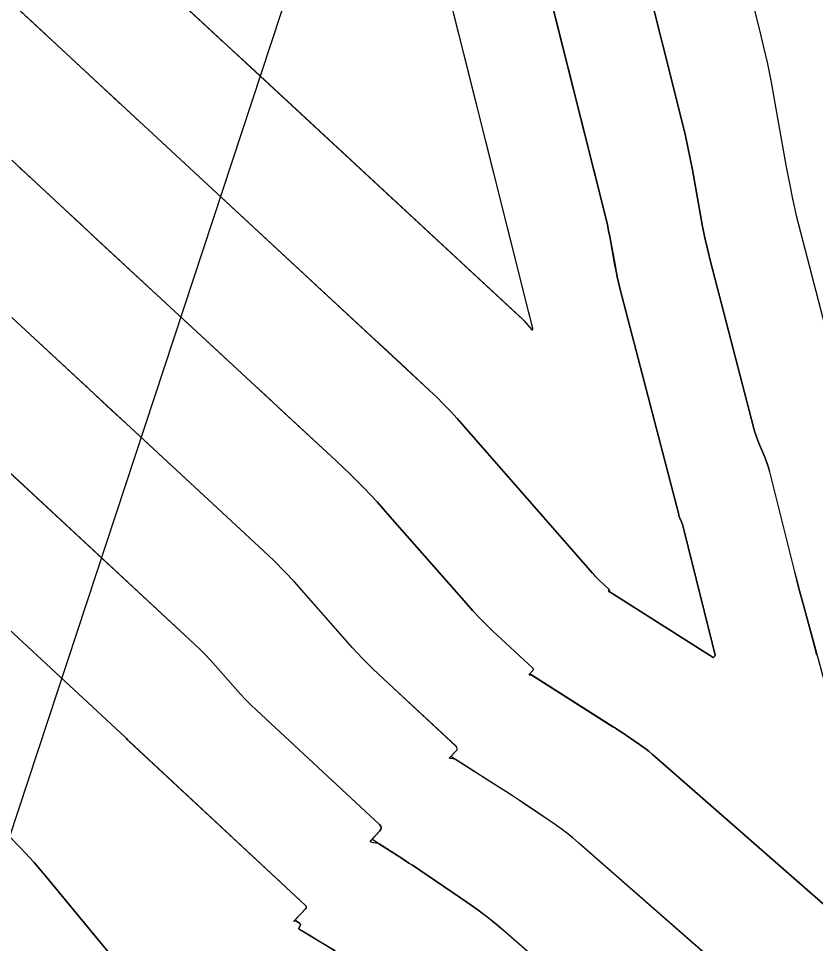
# Model space of a CAD drawing. Extents: x 954385 to 988206, y 1868364 to 1924553.
# Drawn here: x 955667.77 to 955688.5, y 1923149.51 to 1923173.58 of the extents above; entities that cross this region are included whole.
import ezdxf

# ---------------------------------------------------------------- set-up
doc = ezdxf.new("R2010")
doc.units = 0
for name, color, linetype in [('1', 7, 'Continuous'), ('Ex_Major Contours', 7, 'Continuous'), ('Ex_Minor Contours', 7, 'Continuous'), ('Slopes', 7, 'Continuous')]:
    doc.layers.add(name, color=color, linetype=linetype)

msp = doc.modelspace()

# ---------------------------------------------------------------- linework, layer by layer
at = {"layer": '1'}
for points in [[(955631.966, 1923185.044), (955638.162, 1923179.337), (955638.541, 1923178.988), (955640.645, 1923177.051), (955649.075, 1923169.286), (955649.293, 1923169.086), (955649.51, 1923168.886), (955649.728, 1923168.686), (955649.945, 1923168.486), (955652.72, 1923165.934), (955652.925, 1923165.745), (955653.13, 1923165.557), (955653.336, 1923165.368), (955653.541, 1923165.179), (955660.345, 1923158.923), (955660.789, 1923158.516), (955667.102, 1923152.711), (955667.472, 1923152.359), (955667.83, 1923151.994), (955668.175, 1923151.617), (955668.507, 1923151.228), (955670.179, 1923149.198)], [(955684.381, 1923183.884), (955687.043, 1923173.271), (955687.148, 1923172.837), (955687.245, 1923172.402), (955687.334, 1923171.964), (955687.416, 1923171.525), (955687.726, 1923169.766), (955687.808, 1923169.327), (955687.899, 1923168.89), (955687.998, 1923168.455), (955688.106, 1923168.022), (955688.852, 1923165.146)], [(955682.435, 1923181.222), (955685.046, 1923170.813), (955685.116, 1923170.522), (955685.181, 1923170.23), (955685.241, 1923169.936), (955685.296, 1923169.642), (955685.504, 1923168.462), (955685.559, 1923168.168), (955685.62, 1923167.875), (955685.687, 1923167.583), (955685.759, 1923167.293), (955686.895, 1923162.91), (955686.922, 1923162.814), (955686.953, 1923162.719), (955686.986, 1923162.625), (955687.023, 1923162.532), (955687.179, 1923162.164), (955687.216, 1923162.072), (955687.249, 1923161.978), (955687.279, 1923161.883), (955687.305, 1923161.786), (955687.955, 1923159.18), (955688.01, 1923158.963), (955688.066, 1923158.746), (955688.124, 1923158.529), (955688.182, 1923158.312), (955690.237, 1923150.774)], [(955666.515, 1923179.073), (955673.572, 1923172.529), (955680.892, 1923165.74), (955680.899, 1923165.734), (955680.905, 1923165.728), (955680.911, 1923165.722), (955680.917, 1923165.715), (955681.122, 1923165.48), (955681.125, 1923165.478), (955681.128, 1923165.477), (955681.131, 1923165.478), (955681.134, 1923165.48), (955681.146, 1923165.493), (955681.148, 1923165.496), (955681.15, 1923165.5), (955681.15, 1923165.504), (955681.15, 1923165.508), (955681.065, 1923165.834), (955681.063, 1923165.844), (955681.061, 1923165.854), (955681.057, 1923165.875), (955681.055, 1923165.886), (955681.053, 1923165.896), (955678.235, 1923177.13)], [(955680.409, 1923178.881), (955683.049, 1923168.355), (955683.085, 1923168.206), (955683.118, 1923168.058), (955683.149, 1923167.909), (955683.176, 1923167.759), (955683.283, 1923167.158), (955683.311, 1923167.009), (955683.341, 1923166.859), (955683.375, 1923166.711), (955683.412, 1923166.563), (955684.939, 1923160.673), (955684.946, 1923160.649), (955684.954, 1923160.625), (955684.963, 1923160.601), (955684.972, 1923160.577), (955685.012, 1923160.483), (955685.021, 1923160.46), (955685.03, 1923160.436), (955685.037, 1923160.412), (955685.044, 1923160.387), (955685.885, 1923157.016), (955685.886, 1923157.01), (955685.885, 1923157.003), (955685.883, 1923156.997), (955685.878, 1923156.992), (955685.842, 1923156.953), (955685.839, 1923156.952), (955685.837, 1923156.953), (955683.134, 1923158.67), (955683.117, 1923158.681), (955683.115, 1923158.681), (955683.111, 1923158.677), (955683.135, 1923158.703), (955683.138, 1923158.708), (955683.139, 1923158.713), (955683.138, 1923158.717), (955683.135, 1923158.722), (955682.87, 1923158.967), (955682.825, 1923159.01), (955682.781, 1923159.054), (955682.739, 1923159.1), (955682.697, 1923159.146), (955679.174, 1923163.17), (955679.003, 1923163.361), (955678.827, 1923163.546), (955678.647, 1923163.727), (955678.462, 1923163.903), (955671.623, 1923170.246), (955666.402, 1923175.088)], [(955689.182, 1923150.115), (955684.25, 1923154.437), (955684.171, 1923154.505), (955684.09, 1923154.569), (955684.007, 1923154.631), (955683.922, 1923154.691), (955683.578, 1923154.924), (955683.492, 1923154.982), (955683.406, 1923155.039), (955683.319, 1923155.096), (955683.231, 1923155.152), (955681.14, 1923156.481), (955681.11, 1923156.5), (955681.073, 1923156.523), (955681.07, 1923156.525), (955681.066, 1923156.525), (955681.063, 1923156.524), (955681.059, 1923156.522), (955681.044, 1923156.505), (955681.047, 1923156.509), (955681.144, 1923156.613), (955681.156, 1923156.632), (955681.16, 1923156.65), (955681.155, 1923156.667), (955681.141, 1923156.685), (955680.101, 1923157.651), (955679.924, 1923157.82), (955679.752, 1923157.994), (955679.584, 1923158.171), (955679.42, 1923158.354), (955677.431, 1923160.626), (955677.095, 1923161), (955676.75, 1923161.364), (955676.395, 1923161.719), (955676.032, 1923162.066), (955669.611, 1923168.021), (955667.594, 1923169.891)], [(955695.124, 1923140.921), (955682.345, 1923152.122), (955682.183, 1923152.259), (955682.018, 1923152.391), (955681.848, 1923152.518), (955681.675, 1923152.639), (955680.973, 1923153.116), (955680.797, 1923153.234), (955680.62, 1923153.351), (955680.442, 1923153.467), (955680.264, 1923153.581), (955679.145, 1923154.292), (955679.106, 1923154.316), (955679.029, 1923154.366), (955679.023, 1923154.369), (955679.017, 1923154.369), (955679.011, 1923154.367), (955679.005, 1923154.363), (955678.979, 1923154.336), (955678.983, 1923154.341), (955679.152, 1923154.523), (955679.174, 1923154.555), (955679.181, 1923154.587), (955679.172, 1923154.618), (955679.147, 1923154.648), (955677.264, 1923156.399), (955676.989, 1923156.662), (955676.72, 1923156.931), (955676.459, 1923157.208), (955676.205, 1923157.491), (955675.202, 1923158.636), (955674.947, 1923158.919), (955674.686, 1923159.195), (955674.418, 1923159.465), (955674.142, 1923159.727), (955667.598, 1923165.795)], [(955694.654, 1923137.348), (955680.439, 1923149.806), (955680.195, 1923150.013), (955679.945, 1923150.213), (955679.689, 1923150.404), (955679.427, 1923150.588), (955678.014, 1923151.546), (955677.925, 1923151.606), (955677.836, 1923151.665), (955677.746, 1923151.724), (955677.656, 1923151.782), (955677.15, 1923152.103), (955677.114, 1923152.126), (955677.077, 1923152.15), (955676.985, 1923152.208), (955676.976, 1923152.213), (955676.967, 1923152.213), (955676.959, 1923152.211), (955676.951, 1923152.204), (955676.92, 1923152.172), (955676.912, 1923152.164), (955676.919, 1923152.173), (955677.161, 1923152.433), (955677.192, 1923152.479), (955677.202, 1923152.524), (955677.189, 1923152.568), (955677.154, 1923152.611), (955673.958, 1923155.582), (955673.816, 1923155.718), (955673.677, 1923155.858), (955673.542, 1923156), (955673.41, 1923156.147), (955672.891, 1923156.74), (955672.76, 1923156.886), (955672.625, 1923157.029), (955672.486, 1923157.168), (955672.343, 1923157.304), (955665.485, 1923163.664)], [(955663.283, 1923161.615), (955670.544, 1923154.881), (955670.554, 1923154.872), (955670.563, 1923154.863), (955670.572, 1923154.853), (955670.581, 1923154.843), (955670.616, 1923154.803), (955670.625, 1923154.793), (955670.634, 1923154.784), (955670.643, 1923154.774), (955670.653, 1923154.765), (955675.229, 1923150.511), (955675.248, 1923150.487), (955675.255, 1923150.462), (955675.25, 1923150.437), (955675.232, 1923150.411), (955675.13, 1923150.301), (955675.089, 1923150.257), (955675.047, 1923150.212), (955674.933, 1923150.089), (955674.928, 1923150.084), (955674.933, 1923150.089), (955674.954, 1923150.109), (955674.959, 1923150.113), (955674.965, 1923150.115), (955674.97, 1923150.114), (955674.976, 1923150.111), (955675.083, 1923150.034), (955675.094, 1923150.024), (955675.1, 1923150.012), (955675.101, 1923149.999), (955675.096, 1923149.984), (955675.068, 1923149.923), (955675.064, 1923149.909), (955675.065, 1923149.896), (955675.071, 1923149.885), (955675.083, 1923149.875), (955676.006, 1923149.319)]]:
    msp.add_lwpolyline(points, dxfattribs=at)
at = {"layer": 'Ex_Major Contours'}
for points in [[(955686.407, 1923175.806), (955687.043, 1923173.271), (955687.148, 1923172.837), (955687.245, 1923172.402), (955687.334, 1923171.964), (955687.415, 1923171.525), (955687.726, 1923169.766), (955687.808, 1923169.327), (955687.898, 1923168.89), (955687.998, 1923168.455), (955688.105, 1923168.022), (955688.852, 1923165.147)], [(955686.779, 1923148.235), (955682.345, 1923152.121), (955682.183, 1923152.259), (955682.018, 1923152.391), (955681.848, 1923152.518), (955681.674, 1923152.639), (955680.972, 1923153.115), (955680.796, 1923153.234), (955680.619, 1923153.351), (955680.441, 1923153.467), (955680.263, 1923153.581), (955679.15, 1923154.288), (955679.134, 1923154.297), (955679.117, 1923154.304), (955679.1, 1923154.31), (955679.082, 1923154.313), (955679.009, 1923154.324), (955678.995, 1923154.328), (955678.988, 1923154.335), (955678.989, 1923154.344), (955678.998, 1923154.356), (955679.152, 1923154.523), (955679.174, 1923154.555), (955679.181, 1923154.587), (955679.172, 1923154.618), (955679.148, 1923154.648), (955677.263, 1923156.399), (955676.988, 1923156.662), (955676.72, 1923156.931), (955676.458, 1923157.207), (955676.204, 1923157.49), (955675.201, 1923158.636), (955674.947, 1923158.919), (955674.686, 1923159.195), (955674.417, 1923159.464), (955674.142, 1923159.727), (955671.039, 1923162.605), (955670.672, 1923162.945), (955670.305, 1923163.286), (955669.938, 1923163.626), (955669.571, 1923163.967), (955667.83, 1923165.581), (955667.598, 1923165.796)]]:
    msp.add_lwpolyline(points, dxfattribs=at)
at = {"layer": 'Ex_Minor Contours'}
for points in [[(955666.771, 1923174.745), (955668.142, 1923173.474), (955668.266, 1923173.359), (955668.452, 1923173.186), (955668.514, 1923173.128), (955670.253, 1923171.515), (955670.302, 1923171.47), (955670.383, 1923171.395), (955670.415, 1923171.365), (955670.447, 1923171.335), (955670.537, 1923171.252), (955670.572, 1923171.22), (955670.589, 1923171.204), (955671.266, 1923170.576), (955671.504, 1923170.356), (955671.741, 1923170.136), (955676.962, 1923165.294), (955677.15, 1923165.121), (955677.337, 1923164.947), (955677.525, 1923164.773), (955677.712, 1923164.599), (955678.462, 1923163.903), (955678.647, 1923163.727), (955678.827, 1923163.546), (955679.003, 1923163.361), (955679.174, 1923163.171), (955682.696, 1923159.146), (955682.738, 1923159.099), (955682.781, 1923159.054), (955682.825, 1923159.01), (955682.87, 1923158.967), (955683.134, 1923158.721), (955683.138, 1923158.717), (955683.139, 1923158.713), (955683.138, 1923158.708), (955683.135, 1923158.703), (955683.112, 1923158.679), (955683.111, 1923158.677), (955683.111, 1923158.676), (955683.112, 1923158.675), (955683.114, 1923158.674), (955683.125, 1923158.673), (955683.13, 1923158.671), (955683.135, 1923158.669), (955685.839, 1923156.951), (955685.841, 1923156.95), (955685.843, 1923156.952), (955685.852, 1923156.961), (955685.88, 1923156.99), (955685.884, 1923156.995), (955685.886, 1923157.001), (955685.887, 1923157.007), (955685.886, 1923157.014), (955685.044, 1923160.388), (955685.038, 1923160.412), (955685.03, 1923160.436), (955685.022, 1923160.46), (955685.012, 1923160.484), (955684.973, 1923160.578), (955684.963, 1923160.601), (955684.954, 1923160.625), (955684.947, 1923160.649), (955684.94, 1923160.674), (955683.411, 1923166.563), (955683.375, 1923166.711), (955683.341, 1923166.859), (955683.31, 1923167.008), (955683.282, 1923167.158), (955683.176, 1923167.758), (955683.148, 1923167.908), (955683.118, 1923168.057), (955683.085, 1923168.206), (955683.049, 1923168.354), (955681.363, 1923175.079)], [(955670.717, 1923175.177), (955672.913, 1923173.139), (955672.947, 1923173.108), (955672.99, 1923173.068), (955673.016, 1923173.044), (955673.072, 1923172.992), (955673.09, 1923172.975), (955673.51, 1923172.587), (955673.697, 1923172.413), (955680.84, 1923165.789), (955680.893, 1923165.741), (955680.899, 1923165.735), (955680.905, 1923165.728), (955680.911, 1923165.722), (955680.917, 1923165.715), (955681.121, 1923165.482), (955681.124, 1923165.48), (955681.127, 1923165.479), (955681.13, 1923165.48), (955681.133, 1923165.482), (955681.145, 1923165.495), (955681.147, 1923165.498), (955681.149, 1923165.502), (955681.149, 1923165.505), (955681.149, 1923165.509), (955681.064, 1923165.833), (955681.062, 1923165.844), (955681.06, 1923165.854), (955681.055, 1923165.88), (955681.053, 1923165.89), (955681.052, 1923165.896), (955678.765, 1923175.017)], [(955688.536, 1923157.015), (955688.418, 1923157.447), (955688.183, 1923158.313), (955688.124, 1923158.53), (955688.067, 1923158.747), (955688.011, 1923158.964), (955687.956, 1923159.181), (955687.306, 1923161.787), (955687.28, 1923161.883), (955687.25, 1923161.978), (955687.217, 1923162.072), (955687.18, 1923162.165), (955687.024, 1923162.533), (955686.987, 1923162.625), (955686.953, 1923162.719), (955686.923, 1923162.814), (955686.896, 1923162.91), (955685.758, 1923167.293), (955685.686, 1923167.583), (955685.62, 1923167.875), (955685.559, 1923168.168), (955685.504, 1923168.462), (955685.296, 1923169.642), (955685.241, 1923169.936), (955685.181, 1923170.229), (955685.116, 1923170.522), (955685.046, 1923170.813), (955683.96, 1923175.142)], [(955667.689, 1923169.802), (955667.784, 1923169.714), (955667.808, 1923169.691), (955667.832, 1923169.669), (955667.855, 1923169.647), (955667.879, 1923169.625), (955667.985, 1923169.527), (955668.011, 1923169.504), (955668.037, 1923169.48), (955668.062, 1923169.456), (955668.088, 1923169.433), (955669.086, 1923168.507), (955669.261, 1923168.345), (955669.436, 1923168.183), (955669.611, 1923168.021), (955669.785, 1923167.858), (955673.084, 1923164.8), (955673.453, 1923164.458), (955673.821, 1923164.116), (955674.19, 1923163.775), (955674.558, 1923163.433), (955676.032, 1923162.066), (955676.395, 1923161.719), (955676.75, 1923161.364), (955677.095, 1923161), (955677.43, 1923160.626), (955679.419, 1923158.354), (955679.583, 1923158.171), (955679.751, 1923157.994), (955679.924, 1923157.82), (955680.101, 1923157.651), (955681.141, 1923156.685), (955681.155, 1923156.667), (955681.16, 1923156.65), (955681.156, 1923156.632), (955681.144, 1923156.613), (955681.055, 1923156.518), (955681.05, 1923156.511), (955681.05, 1923156.505), (955681.053, 1923156.501), (955681.062, 1923156.499), (955681.104, 1923156.493), (955681.114, 1923156.491), (955681.124, 1923156.488), (955681.133, 1923156.484), (955681.142, 1923156.479), (955683.23, 1923155.152), (955683.318, 1923155.096), (955683.405, 1923155.039), (955683.491, 1923154.982), (955683.578, 1923154.924), (955683.922, 1923154.691), (955684.007, 1923154.631), (955684.09, 1923154.569), (955684.171, 1923154.504), (955684.25, 1923154.437), (955689.182, 1923150.115)], [(955667.161, 1923162.11), (955672.343, 1923157.304), (955672.485, 1923157.168), (955672.624, 1923157.029), (955672.759, 1923156.886), (955672.891, 1923156.739), (955673.41, 1923156.147), (955673.541, 1923156), (955673.676, 1923155.857), (955673.815, 1923155.718), (955673.958, 1923155.582), (955677.154, 1923152.611), (955677.189, 1923152.568), (955677.202, 1923152.524), (955677.193, 1923152.479), (955677.161, 1923152.433), (955676.94, 1923152.195), (955676.928, 1923152.178), (955676.927, 1923152.164), (955676.936, 1923152.155), (955676.957, 1923152.149), (955677.061, 1923152.134), (955677.087, 1923152.128), (955677.111, 1923152.121), (955677.135, 1923152.11), (955677.158, 1923152.098), (955677.655, 1923151.781), (955677.746, 1923151.724), (955677.835, 1923151.665), (955677.925, 1923151.606), (955678.013, 1923151.546), (955679.427, 1923150.588), (955679.689, 1923150.404), (955679.946, 1923150.213), (955680.196, 1923150.013), (955680.44, 1923149.806), (955682.054, 1923148.391)], [(955676.006, 1923149.319), (955675.539, 1923149.6), (955675.442, 1923149.658), (955675.345, 1923149.717), (955675.082, 1923149.875), (955675.071, 1923149.885), (955675.064, 1923149.896), (955675.063, 1923149.909), (955675.068, 1923149.923), (955675.096, 1923149.984), (955675.101, 1923149.999), (955675.1, 1923150.012), (955675.094, 1923150.024), (955675.083, 1923150.034), (955675.001, 1923150.093), (955674.987, 1923150.107), (955674.981, 1923150.121), (955674.984, 1923150.137), (955674.995, 1923150.153), (955675.09, 1923150.255), (955675.089, 1923150.257), (955675.233, 1923150.411), (955675.25, 1923150.437), (955675.256, 1923150.462), (955675.249, 1923150.487), (955675.229, 1923150.511), (955670.652, 1923154.765), (955670.642, 1923154.774), (955670.633, 1923154.783), (955670.624, 1923154.793), (955670.615, 1923154.803), (955670.58, 1923154.843), (955670.572, 1923154.852), (955670.562, 1923154.862), (955670.553, 1923154.871), (955670.544, 1923154.88), (955663.283, 1923161.615)], [(955670.178, 1923149.198), (955668.507, 1923151.228), (955668.175, 1923151.617), (955667.83, 1923151.994), (955667.473, 1923152.359)]]:
    msp.add_lwpolyline(points, dxfattribs=at)
at = {"layer": 'Slopes'}
msp.add_lwpolyline([(955607.131, 1922968.928), (955707.187, 1923272.643), (955708.411, 1923266.77), (955707.187, 1923272.643), (955702.712, 1923268.647)], dxfattribs=at)

doc.saveas('drawing.dxf')
